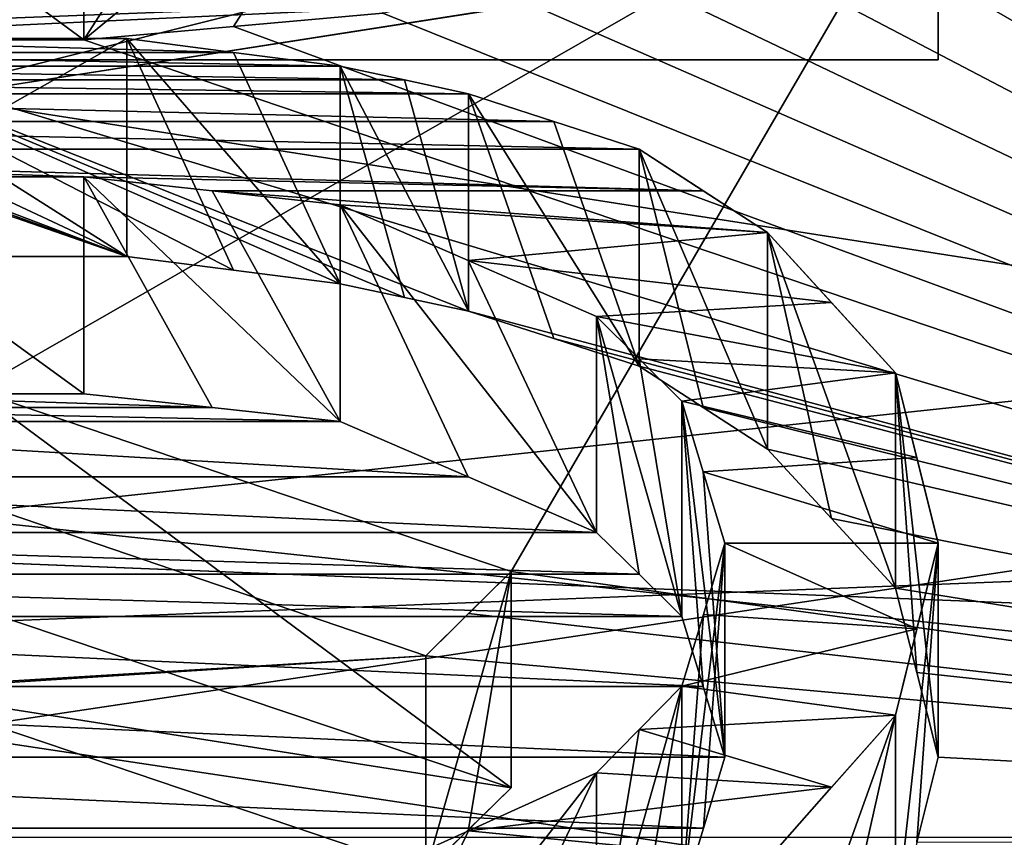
# Model space of a CAD drawing. Header units: millimetres. Extents: x -20 to 172, y -100 to 100.
# Tile 308 of 346: x 120.21 to 122.66, y 37.13 to 39.17. Entities that reach past the tile are written whole.
import ezdxf

# ---------------------------------------------------------------- set-up
doc = ezdxf.new("R2010")
doc.units = ezdxf.units.MM
doc.header["$LTSCALE"] = 37.722908
for name, color, linetype in [('1803', 7, 'CONTINUOUS'), ('1820', 7, 'CONTINUOUS'), ('2034', 7, 'CONTINUOUS'), ('2059', 7, 'CONTINUOUS'), ('2060', 7, 'CONTINUOUS'), ('2061', 7, 'CONTINUOUS'), ('2062', 7, 'CONTINUOUS'), ('2063', 7, 'CONTINUOUS'), ('2064', 7, 'CONTINUOUS'), ('2065', 7, 'CONTINUOUS'), ('2066', 7, 'CONTINUOUS'), ('2067', 7, 'CONTINUOUS'), ('2337', 7, 'CONTINUOUS'), ('2338', 7, 'CONTINUOUS'), ('2373', 7, 'CONTINUOUS'), ('2374', 7, 'CONTINUOUS'), ('2375', 7, 'CONTINUOUS'), ('2401', 7, 'CONTINUOUS'), ('2402', 7, 'CONTINUOUS'), ('2403', 7, 'CONTINUOUS'), ('2404', 7, 'CONTINUOUS'), ('2405', 7, 'CONTINUOUS'), ('2406', 7, 'CONTINUOUS'), ('2407', 7, 'CONTINUOUS'), ('3021', 7, 'CONTINUOUS'), ('3038', 7, 'CONTINUOUS'), ('3346', 7, 'CONTINUOUS'), ('3543', 7, 'CONTINUOUS'), ('3544', 7, 'CONTINUOUS'), ('3545', 7, 'CONTINUOUS'), ('3551', 7, 'CONTINUOUS'), ('3552', 7, 'CONTINUOUS'), ('3624', 7, 'CONTINUOUS'), ('3625', 7, 'CONTINUOUS'), ('3628', 7, 'CONTINUOUS'), ('3629', 7, 'CONTINUOUS'), ('3630', 7, 'CONTINUOUS'), ('3631', 7, 'CONTINUOUS')]:
    doc.layers.add(name, color=color, linetype=linetype)

msp = doc.modelspace()

# ---------------------------------------------------------------- linework, layer by layer
at = {"layer": '1803', "color": 250, "linetype": 'Continuous', "true_color": 0x323232}
for points in [[(153.1595, 34.3891, -24.5448), (153.1595, 41.469, -8.0861), (86.8405, 34.3891, -24.5448), (153.1595, 34.3891, -24.5448)], [(86.8405, 34.3891, -24.5448), (153.1595, 41.469, -8.0861), (86.8405, 41.469, -8.0861), (86.8405, 34.3891, -24.5448)]]:
    msp.add_3dface(points, dxfattribs=at)
at = {"layer": '1820', "color": 250, "linetype": 'Continuous', "true_color": 0x323232}
for points in [[(126.2299, 45.5167, -16.0092), (126.2299, 37.1295, -30.8134), (122.0745, 41.0518, -25.3538), (126.2299, 45.5167, -16.0092)], [(122.0745, 41.0518, -25.3538), (126.2299, 37.1295, -30.8134), (122.2337, 40.8962, -25.604), (122.0745, 41.0518, -25.3538)], [(122.2337, 40.8962, -25.604), (126.2299, 37.1295, -30.8134), (122.3936, 40.7389, -25.8535), (122.2337, 40.8962, -25.604)], [(122.3936, 40.7389, -25.8535), (126.2299, 37.1295, -30.8134), (122.4467, 40.5812, -26.1004), (122.3936, 40.7389, -25.8535)], [(122.4467, 40.5812, -26.1004), (126.2299, 37.1295, -30.8134), (122.5, 40.422, -26.3463), (122.4467, 40.5812, -26.1004)], [(122.5, 40.422, -26.3463), (126.2299, 37.1295, -30.8134), (122.5, 40.2943, -26.5412), (122.5, 40.422, -26.3463)], [(122.5, 40.2943, -26.5412), (126.2299, 37.1295, -30.8134), (122.5, 40.1656, -26.7355), (122.5, 40.2943, -26.5412)], [(122.5, 40.1656, -26.7355), (126.2299, 37.1295, -30.8134), (122.4469, 40.0043, -26.9762), (122.5, 40.1656, -26.7355)], [(122.4469, 40.0043, -26.9762), (126.2299, 37.1295, -30.8134), (122.3936, 39.8416, -27.216), (122.4469, 40.0043, -26.9762)], [(122.3936, 39.8416, -27.216), (126.2299, 37.1295, -30.8134), (122.2343, 39.6784, -27.4533), (122.3936, 39.8416, -27.216)], [(122.2343, 39.6784, -27.4533), (126.2299, 37.1295, -30.8134), (122.0745, 39.5137, -27.6898), (122.2343, 39.6784, -27.4533)], [(122.0745, 39.5137, -27.6898), (126.2299, 37.1295, -30.8134), (121.8619, 39.4148, -27.8305), (122.0745, 39.5137, -27.6898)], [(121.8619, 39.4148, -27.8305), (126.2299, 37.1295, -30.8134), (121.6489, 39.3152, -27.971), (121.8619, 39.4148, -27.8305)], [(118.3511, 39.3152, -27.971), (118.6168, 39.2488, -28.0641), (120.4787, 38.5759, -28.9821), (118.3511, 39.3152, -27.971)], [(119.5213, 38.5759, -28.9821), (118.3511, 39.3152, -27.971), (120.4787, 38.5759, -28.9821), (119.5213, 38.5759, -28.9821)], [(121.6489, 39.3152, -27.971), (126.2299, 37.1295, -30.8134), (121.3832, 39.2488, -28.0641), (121.6489, 39.3152, -27.971)], [(118.6168, 39.2488, -28.0641), (118.883, 39.1821, -28.1571), (120.4787, 38.5759, -28.9821), (118.6168, 39.2488, -28.0641)], [(121.3832, 39.2488, -28.0641), (126.2299, 37.1295, -30.8134), (121.117, 39.1821, -28.1571), (121.3832, 39.2488, -28.0641)], [(118.883, 39.1821, -28.1571), (119.2552, 39.1488, -28.2035), (120.4787, 38.5759, -28.9821), (118.883, 39.1821, -28.1571)], [(121.117, 39.1821, -28.1571), (126.2299, 37.1295, -30.8134), (120.7448, 39.1488, -28.2035), (121.117, 39.1821, -28.1571)], [(119.2552, 39.1488, -28.2035), (119.6277, 39.1154, -28.2498), (120.4787, 38.5759, -28.9821), (119.2552, 39.1488, -28.2035)], [(120.7448, 39.1488, -28.2035), (126.2299, 37.1295, -30.8134), (120.3723, 39.1154, -28.2498), (120.7448, 39.1488, -28.2035)], [(120.3723, 39.1154, -28.2498), (126.2299, 37.1295, -30.8134), (119.6277, 39.1154, -28.2498), (120.3723, 39.1154, -28.2498)], [(119.6277, 39.1154, -28.2498), (126.2299, 37.1295, -30.8134), (121.3298, 38.4396, -29.1627), (119.6277, 39.1154, -28.2498)], [(121.0106, 38.5078, -29.0725), (120.7446, 38.5419, -29.0273), (119.6277, 39.1154, -28.2498), (121.0106, 38.5078, -29.0725)], [(121.0106, 38.5078, -29.0725), (119.6277, 39.1154, -28.2498), (121.1702, 38.4737, -29.1176), (121.0106, 38.5078, -29.0725)], [(121.1702, 38.4737, -29.1176), (119.6277, 39.1154, -28.2498), (121.3298, 38.4396, -29.1627), (121.1702, 38.4737, -29.1176)], [(120.4787, 38.5759, -28.9821), (119.6277, 39.1154, -28.2498), (120.7446, 38.5419, -29.0273), (120.4787, 38.5759, -28.9821)], [(121.3298, 38.4396, -29.1627), (126.2299, 37.1295, -30.8134), (121.5424, 38.3713, -29.2525), (121.3298, 38.4396, -29.1627)], [(121.5424, 38.3713, -29.2525), (126.2299, 37.1295, -30.8134), (121.7553, 38.3027, -29.3422), (121.5424, 38.3713, -29.2525)], [(121.7553, 38.3027, -29.3422), (126.2299, 37.1295, -30.8134), (121.9147, 38.1998, -29.4761), (121.7553, 38.3027, -29.3422)], [(119.6277, 38.234, -29.4316), (120.6914, 38.1997, -29.4762), (119.3086, 38.1997, -29.4762), (119.6277, 38.234, -29.4316)], [(120.3723, 38.234, -29.4316), (120.6914, 38.1997, -29.4762), (119.6277, 38.234, -29.4316), (120.3723, 38.234, -29.4316)], [(119.3086, 38.1997, -29.4762), (121.0106, 38.1652, -29.5208), (118.9894, 38.1652, -29.5208), (119.3086, 38.1997, -29.4762)], [(120.6914, 38.1997, -29.4762), (121.0106, 38.1652, -29.5208), (119.3086, 38.1997, -29.4762), (120.6914, 38.1997, -29.4762)], [(121.9147, 38.1998, -29.4761), (126.2299, 37.1295, -30.8134), (122.0745, 38.0963, -29.6097), (121.9147, 38.1998, -29.4761)], [(118.6706, 38.0274, -29.6982), (118.9894, 38.1652, -29.5208), (121.3294, 38.0274, -29.6982), (118.6706, 38.0274, -29.6982)], [(118.9894, 38.1652, -29.5208), (121.0106, 38.1652, -29.5208), (121.3294, 38.0274, -29.6982), (118.9894, 38.1652, -29.5208)], [(122.0745, 38.0963, -29.6097), (126.2299, 37.1295, -30.8134), (122.2338, 37.9236, -29.8306), (122.0745, 38.0963, -29.6097)], [(118.3511, 37.8886, -29.875), (118.6706, 38.0274, -29.6982), (121.6489, 37.8886, -29.875), (118.3511, 37.8886, -29.875)], [(121.6489, 37.8886, -29.875), (118.6706, 38.0274, -29.6982), (121.3294, 38.0274, -29.6982), (121.6489, 37.8886, -29.875)], [(122.2338, 37.9236, -29.8306), (126.2299, 37.1295, -30.8134), (122.3936, 37.7495, -30.0506), (122.2338, 37.9236, -29.8306)], [(118.2448, 37.7844, -30.0067), (118.3511, 37.8886, -29.875), (121.7552, 37.7844, -30.0067), (118.2448, 37.7844, -30.0067)], [(121.7552, 37.7844, -30.0067), (118.3511, 37.8886, -29.875), (121.6489, 37.8886, -29.875), (121.7552, 37.7844, -30.0067)], [(118.1383, 37.6797, -30.1381), (118.2448, 37.7844, -30.0067), (121.8617, 37.6797, -30.1381), (118.1383, 37.6797, -30.1381)], [(121.8617, 37.6797, -30.1381), (118.2448, 37.7844, -30.0067), (121.7552, 37.7844, -30.0067), (121.8617, 37.6797, -30.1381)], [(122.3936, 37.7495, -30.0506), (126.2299, 37.1295, -30.8134), (122.4467, 37.54, -30.3119), (122.3936, 37.7495, -30.0506)], [(118.0852, 37.5048, -30.3554), (118.1383, 37.6797, -30.1381), (121.9148, 37.5048, -30.3554), (118.0852, 37.5048, -30.3554)], [(121.9148, 37.5048, -30.3554), (118.1383, 37.6797, -30.1381), (121.8617, 37.6797, -30.1381), (121.9148, 37.5048, -30.3554)], [(122.4467, 37.54, -30.3119), (126.2299, 37.1295, -30.8134), (122.5, 37.3287, -30.5718), (122.4467, 37.54, -30.3119)], [(118.0319, 37.3287, -30.5718), (118.0852, 37.5048, -30.3554), (121.9681, 37.3287, -30.5718), (118.0319, 37.3287, -30.5718)], [(121.9681, 37.3287, -30.5718), (118.0852, 37.5048, -30.3554), (121.9148, 37.5048, -30.3554), (121.9681, 37.3287, -30.5718)], [(118.085, 37.1521, -30.7862), (118.0319, 37.3287, -30.5718), (121.915, 37.1521, -30.7862), (118.085, 37.1521, -30.7862)], [(121.915, 37.1521, -30.7862), (118.0319, 37.3287, -30.5718), (121.9681, 37.3287, -30.5718), (121.915, 37.1521, -30.7862)], [(122.5, 37.3287, -30.5718), (126.2299, 37.1295, -30.8134), (122.4469, 37.1167, -30.8288), (122.5, 37.3287, -30.5718)], [(118.1383, 36.9742, -30.9995), (118.085, 37.1521, -30.7862), (121.8617, 36.9742, -30.9995), (118.1383, 36.9742, -30.9995)], [(121.8617, 36.9742, -30.9995), (118.085, 37.1521, -30.7862), (121.915, 37.1521, -30.7862), (121.8617, 36.9742, -30.9995)]]:
    msp.add_3dface(points, dxfattribs=at)
at = {"layer": '2034', "color": 250, "linetype": 'Continuous', "true_color": 0x323232}
for points in [[(119.2554, 39.0841, -29.9665), (119.5213, 39.1184, -29.9218), (120.7446, 39.0841, -29.9665), (119.2554, 39.0841, -29.9665)], [(120.7446, 39.0841, -29.9665), (119.5213, 39.1184, -29.9218), (120.4787, 39.1184, -29.9218), (120.7446, 39.0841, -29.9665)], [(118.9894, 39.0498, -30.0112), (119.2554, 39.0841, -29.9665), (121.0106, 39.0498, -30.0112), (118.9894, 39.0498, -30.0112)], [(121.0106, 39.0498, -30.0112), (119.2554, 39.0841, -29.9665), (120.7446, 39.0841, -29.9665), (121.0106, 39.0498, -30.0112)], [(118.8298, 39.0155, -30.0559), (118.9894, 39.0498, -30.0112), (121.1702, 39.0155, -30.0559), (118.8298, 39.0155, -30.0559)], [(121.1702, 39.0155, -30.0559), (118.9894, 39.0498, -30.0112), (121.0106, 39.0498, -30.0112), (121.1702, 39.0155, -30.0559)], [(118.6702, 38.9811, -30.1005), (118.8298, 39.0155, -30.0559), (121.3298, 38.9811, -30.1005), (118.6702, 38.9811, -30.1005)], [(121.3298, 38.9811, -30.1005), (118.8298, 39.0155, -30.0559), (121.1702, 39.0155, -30.0559), (121.3298, 38.9811, -30.1005)], [(118.4576, 38.9122, -30.1894), (118.6702, 38.9811, -30.1005), (121.5424, 38.9122, -30.1894), (118.4576, 38.9122, -30.1894)], [(121.5424, 38.9122, -30.1894), (118.6702, 38.9811, -30.1005), (121.3298, 38.9811, -30.1005), (121.5424, 38.9122, -30.1894)], [(118.2447, 38.8431, -30.2783), (118.4576, 38.9122, -30.1894), (121.7553, 38.8431, -30.2783), (118.2447, 38.8431, -30.2783)], [(121.7553, 38.8431, -30.2783), (118.4576, 38.9122, -30.1894), (121.5424, 38.9122, -30.1894), (121.7553, 38.8431, -30.2783)], [(121.9147, 38.7394, -30.4108), (118.2447, 38.8431, -30.2783), (121.7553, 38.8431, -30.2783), (121.9147, 38.7394, -30.4108)], [(118.2447, 38.8431, -30.2783), (121.9147, 38.7394, -30.4108), (120.3723, 38.774, -30.3668), (118.2447, 38.8431, -30.2783)], [(119.6277, 38.774, -30.3668), (118.2447, 38.8431, -30.2783), (120.3723, 38.774, -30.3668), (119.6277, 38.774, -30.3668)], [(120.3723, 38.774, -30.3668), (121.9147, 38.7394, -30.4108), (120.6914, 38.7393, -30.411), (120.3723, 38.774, -30.3668)], [(121.9147, 38.7394, -30.4108), (122.0745, 38.6352, -30.5431), (120.6914, 38.7393, -30.411), (121.9147, 38.7394, -30.4108)], [(120.6914, 38.7393, -30.411), (122.0745, 38.6352, -30.5431), (121.0106, 38.7047, -30.4551), (120.6914, 38.7393, -30.411)], [(121.0106, 38.7047, -30.4551), (122.0745, 38.6352, -30.5431), (121.3294, 38.5658, -30.6307), (121.0106, 38.7047, -30.4551)], [(122.0745, 38.6352, -30.5431), (122.2338, 38.4612, -30.7619), (121.3294, 38.5658, -30.6307), (122.0745, 38.6352, -30.5431)], [(121.3294, 38.5658, -30.6307), (122.2338, 38.4612, -30.7619), (121.6489, 38.426, -30.8059), (121.3294, 38.5658, -30.6307)], [(122.2338, 38.4612, -30.7619), (122.3936, 38.2859, -30.9798), (121.6489, 38.426, -30.8059), (122.2338, 38.4612, -30.7619)], [(121.6489, 38.426, -30.8059), (122.3936, 38.2859, -30.9798), (121.7552, 38.3211, -30.9363), (121.6489, 38.426, -30.8059)], [(121.7552, 38.3211, -30.9363), (122.3936, 38.2859, -30.9798), (121.8617, 38.2157, -31.0665), (121.7552, 38.3211, -30.9363)], [(122.3936, 38.2859, -30.9798), (122.4467, 38.075, -31.2387), (121.8617, 38.2157, -31.0665), (122.3936, 38.2859, -30.9798)], [(121.8617, 38.2157, -31.0665), (122.4467, 38.075, -31.2387), (121.9148, 38.0396, -31.2818), (121.8617, 38.2157, -31.0665)], [(122.4467, 38.075, -31.2387), (122.5, 37.8623, -31.4961), (121.9148, 38.0396, -31.2818), (122.4467, 38.075, -31.2387)], [(121.9148, 38.0396, -31.2818), (122.5, 37.8623, -31.4961), (121.9681, 37.8623, -31.4961), (121.9148, 38.0396, -31.2818)], [(121.9681, 37.8623, -31.4961), (122.4469, 37.649, -31.7508), (121.915, 37.6846, -31.7086), (121.9681, 37.8623, -31.4961)], [(122.5, 37.8623, -31.4961), (122.4469, 37.649, -31.7508), (121.9681, 37.8623, -31.4961), (122.5, 37.8623, -31.4961)], [(121.915, 37.6846, -31.7086), (122.4469, 37.649, -31.7508), (121.8617, 37.5057, -31.92), (121.915, 37.6846, -31.7086)], [(122.4469, 37.649, -31.7508), (122.3936, 37.4339, -32.0041), (121.8617, 37.5057, -31.92), (122.4469, 37.649, -31.7508)], [(121.8617, 37.5057, -31.92), (122.3936, 37.4339, -32.0041), (121.7554, 37.3981, -32.046), (121.8617, 37.5057, -31.92)], [(122.3936, 37.4339, -32.0041), (122.2342, 37.2543, -32.2131), (121.7554, 37.3981, -32.046), (122.3936, 37.4339, -32.0041)], [(121.7554, 37.3981, -32.046), (122.2342, 37.2543, -32.2131), (121.6489, 37.2901, -32.1716), (121.7554, 37.3981, -32.046)], [(121.6489, 37.2901, -32.1716), (122.2342, 37.2543, -32.2131), (121.3301, 37.1458, -32.338), (121.6489, 37.2901, -32.1716)], [(122.2342, 37.2543, -32.2131), (122.0745, 37.0733, -32.4212), (121.3301, 37.1458, -32.338), (122.2342, 37.2543, -32.2131)], [(121.3301, 37.1458, -32.338), (122.0745, 37.0733, -32.4212), (121.0106, 37.0008, -32.5039), (121.3301, 37.1458, -32.338)]]:
    msp.add_3dface(points, dxfattribs=at)
at = {"layer": '2059', "color": 250, "linetype": 'Continuous', "true_color": 0x323232}
for points in [[(122.2343, 36.7243, -31.2952), (122.0745, 36.5444, -31.5051), (122.3936, 37.4339, -32.0041), (122.2343, 36.7243, -31.2952)], [(122.0745, 36.5444, -31.5051), (122.0745, 37.0733, -32.4212), (122.3936, 37.4339, -32.0041), (122.0745, 36.5444, -31.5051)], [(122.0745, 37.0733, -32.4212), (122.2342, 37.2543, -32.2131), (122.3936, 37.4339, -32.0041), (122.0745, 37.0733, -32.4212)], [(122.3936, 36.9029, -31.0844), (122.2343, 36.7243, -31.2952), (122.3936, 37.4339, -32.0041), (122.3936, 36.9029, -31.0844)]]:
    msp.add_3dface(points, dxfattribs=at)
at = {"layer": '2060', "color": 250, "linetype": 'Continuous', "true_color": 0x323232}
for points in [[(122.4469, 37.1167, -30.8288), (122.3936, 36.9029, -31.0844), (122.5, 37.8623, -31.4961), (122.4469, 37.1167, -30.8288)], [(122.3936, 36.9029, -31.0844), (122.3936, 37.4339, -32.0041), (122.5, 37.8623, -31.4961), (122.3936, 36.9029, -31.0844)], [(122.3936, 37.4339, -32.0041), (122.4469, 37.649, -31.7508), (122.5, 37.8623, -31.4961), (122.3936, 37.4339, -32.0041)], [(122.5, 37.3287, -30.5718), (122.4469, 37.1167, -30.8288), (122.5, 37.8623, -31.4961), (122.5, 37.3287, -30.5718)]]:
    msp.add_3dface(points, dxfattribs=at)
at = {"layer": '2061', "color": 250, "linetype": 'Continuous', "true_color": 0x323232}
for points in [[(122.3936, 37.7495, -30.0506), (122.4467, 37.54, -30.3119), (122.3936, 38.2859, -30.9798), (122.3936, 37.7495, -30.0506)], [(122.4467, 37.54, -30.3119), (122.5, 37.3287, -30.5718), (122.3936, 38.2859, -30.9798), (122.4467, 37.54, -30.3119)], [(122.5, 37.3287, -30.5718), (122.5, 37.8623, -31.4961), (122.3936, 38.2859, -30.9798), (122.5, 37.3287, -30.5718)], [(122.5, 37.8623, -31.4961), (122.4467, 38.075, -31.2387), (122.3936, 38.2859, -30.9798), (122.5, 37.8623, -31.4961)]]:
    msp.add_3dface(points, dxfattribs=at)
at = {"layer": '2062', "color": 250, "linetype": 'Continuous', "true_color": 0x323232}
for points in [[(122.0745, 38.0963, -29.6097), (122.2338, 37.9236, -29.8306), (122.0745, 38.6352, -30.5431), (122.0745, 38.0963, -29.6097)], [(122.2338, 37.9236, -29.8306), (122.3936, 37.7495, -30.0506), (122.0745, 38.6352, -30.5431), (122.2338, 37.9236, -29.8306)], [(122.3936, 37.7495, -30.0506), (122.3936, 38.2859, -30.9798), (122.0745, 38.6352, -30.5431), (122.3936, 37.7495, -30.0506)], [(122.3936, 38.2859, -30.9798), (122.2338, 38.4612, -30.7619), (122.0745, 38.6352, -30.5431), (122.3936, 38.2859, -30.9798)]]:
    msp.add_3dface(points, dxfattribs=at)
at = {"layer": '2063', "color": 250, "linetype": 'Continuous', "true_color": 0x323232}
for points in [[(121.7553, 38.3027, -29.3422), (121.9147, 38.1998, -29.4761), (121.7553, 38.8431, -30.2783), (121.7553, 38.3027, -29.3422)], [(121.9147, 38.1998, -29.4761), (122.0745, 38.0963, -29.6097), (121.7553, 38.8431, -30.2783), (121.9147, 38.1998, -29.4761)], [(122.0745, 38.0963, -29.6097), (122.0745, 38.6352, -30.5431), (121.7553, 38.8431, -30.2783), (122.0745, 38.0963, -29.6097)], [(122.0745, 38.6352, -30.5431), (121.9147, 38.7394, -30.4108), (121.7553, 38.8431, -30.2783), (122.0745, 38.6352, -30.5431)]]:
    msp.add_3dface(points, dxfattribs=at)
at = {"layer": '2064', "color": 250, "linetype": 'Continuous', "true_color": 0x323232}
for points in [[(121.3298, 38.4396, -29.1627), (121.5424, 38.3713, -29.2525), (121.3298, 38.9811, -30.1005), (121.3298, 38.4396, -29.1627)], [(121.5424, 38.3713, -29.2525), (121.7553, 38.3027, -29.3422), (121.3298, 38.9811, -30.1005), (121.5424, 38.3713, -29.2525)], [(121.3298, 38.9811, -30.1005), (121.7553, 38.3027, -29.3422), (121.5424, 38.9122, -30.1894), (121.3298, 38.9811, -30.1005)], [(121.7553, 38.8431, -30.2783), (121.5424, 38.9122, -30.1894), (121.7553, 38.3027, -29.3422), (121.7553, 38.8431, -30.2783)]]:
    msp.add_3dface(points, dxfattribs=at)
at = {"layer": '2065', "color": 250, "linetype": 'Continuous', "true_color": 0x323232}
for points in [[(121.0106, 38.5078, -29.0725), (121.1702, 38.4737, -29.1176), (121.0106, 39.0498, -30.0112), (121.0106, 38.5078, -29.0725)], [(121.1702, 38.4737, -29.1176), (121.3298, 38.4396, -29.1627), (121.0106, 39.0498, -30.0112), (121.1702, 38.4737, -29.1176)], [(121.0106, 39.0498, -30.0112), (121.3298, 38.4396, -29.1627), (121.1702, 39.0155, -30.0559), (121.0106, 39.0498, -30.0112)], [(121.3298, 38.9811, -30.1005), (121.1702, 39.0155, -30.0559), (121.3298, 38.4396, -29.1627), (121.3298, 38.9811, -30.1005)]]:
    msp.add_3dface(points, dxfattribs=at)
at = {"layer": '2066', "color": 250, "linetype": 'Continuous', "true_color": 0x323232}
for points in [[(120.4787, 38.5759, -28.9821), (120.7446, 38.5419, -29.0273), (120.4787, 39.1184, -29.9218), (120.4787, 38.5759, -28.9821)], [(120.7446, 38.5419, -29.0273), (121.0106, 38.5078, -29.0725), (120.4787, 39.1184, -29.9218), (120.7446, 38.5419, -29.0273)], [(120.4787, 39.1184, -29.9218), (121.0106, 38.5078, -29.0725), (120.7446, 39.0841, -29.9665), (120.4787, 39.1184, -29.9218)], [(121.0106, 39.0498, -30.0112), (120.7446, 39.0841, -29.9665), (121.0106, 38.5078, -29.0725), (121.0106, 39.0498, -30.0112)]]:
    msp.add_3dface(points, dxfattribs=at)
at = {"layer": '2067', "color": 250, "linetype": 'Continuous', "true_color": 0x323232}
for points in [[(119.5213, 38.5759, -28.9821), (120.4787, 38.5759, -28.9821), (120.4787, 39.1184, -29.9218), (119.5213, 38.5759, -28.9821)], [(119.5213, 39.1184, -29.9218), (119.5213, 38.5759, -28.9821), (120.4787, 39.1184, -29.9218), (119.5213, 39.1184, -29.9218)]]:
    msp.add_3dface(points, dxfattribs=at)
at = {"layer": '2337', "color": 250, "linetype": 'Continuous', "true_color": 0x323232}
for points in [[(120.7448, 39.1488, -28.2035), (120.3723, 39.1154, -28.2498), (121.117, 39.7296, -29.1054), (120.7448, 39.1488, -28.2035)], [(121.117, 39.7296, -29.1054), (120.3723, 39.1154, -28.2498), (120.7448, 39.696, -29.1512), (121.117, 39.7296, -29.1054)], [(121.117, 39.1821, -28.1571), (120.7448, 39.1488, -28.2035), (121.117, 39.7296, -29.1054), (121.117, 39.1821, -28.1571)], [(120.3723, 39.6623, -29.197), (120.7448, 39.696, -29.1512), (120.3723, 39.1154, -28.2498), (120.3723, 39.6623, -29.197)]]:
    msp.add_3dface(points, dxfattribs=at)
at = {"layer": '2338', "color": 250, "linetype": 'Continuous', "true_color": 0x323232}
for points in [[(120.3723, 39.1154, -28.2498), (119.6277, 39.1154, -28.2498), (119.6277, 39.6623, -29.197), (120.3723, 39.1154, -28.2498)], [(120.3723, 39.1154, -28.2498), (119.6277, 39.6623, -29.197), (120.3723, 39.6623, -29.197), (120.3723, 39.1154, -28.2498)]]:
    msp.add_3dface(points, dxfattribs=at)
at = {"layer": '2373', "color": 250, "linetype": 'Continuous', "true_color": 0x323232}
for points in [[(121.3294, 38.0274, -29.6982), (121.0106, 38.1652, -29.5208), (121.0106, 38.7047, -30.4551), (121.3294, 38.0274, -29.6982)], [(121.6489, 37.8886, -29.875), (121.3294, 38.0274, -29.6982), (121.0106, 38.7047, -30.4551), (121.6489, 37.8886, -29.875)], [(121.6489, 37.8886, -29.875), (121.0106, 38.7047, -30.4551), (121.3294, 38.5658, -30.6307), (121.6489, 37.8886, -29.875)], [(121.6489, 37.8886, -29.875), (121.3294, 38.5658, -30.6307), (121.6489, 38.426, -30.8059), (121.6489, 37.8886, -29.875)]]:
    msp.add_3dface(points, dxfattribs=at)
at = {"layer": '2374', "color": 250, "linetype": 'Continuous', "true_color": 0x323232}
for points in [[(121.0106, 38.1652, -29.5208), (120.6914, 38.1997, -29.4762), (120.3723, 38.774, -30.3668), (121.0106, 38.1652, -29.5208)], [(121.0106, 38.1652, -29.5208), (120.3723, 38.774, -30.3668), (120.6914, 38.7393, -30.411), (121.0106, 38.1652, -29.5208)], [(120.6914, 38.1997, -29.4762), (120.3723, 38.234, -29.4316), (120.3723, 38.774, -30.3668), (120.6914, 38.1997, -29.4762)], [(121.0106, 38.1652, -29.5208), (120.6914, 38.7393, -30.411), (121.0106, 38.7047, -30.4551), (121.0106, 38.1652, -29.5208)]]:
    msp.add_3dface(points, dxfattribs=at)
at = {"layer": '2375', "color": 250, "linetype": 'Continuous', "true_color": 0x323232}
for points in [[(120.3723, 38.234, -29.4316), (119.6277, 38.234, -29.4316), (119.6277, 38.774, -30.3668), (120.3723, 38.234, -29.4316)], [(120.3723, 38.234, -29.4316), (119.6277, 38.774, -30.3668), (120.3723, 38.774, -30.3668), (120.3723, 38.234, -29.4316)]]:
    msp.add_3dface(points, dxfattribs=at)
at = {"layer": '2401', "color": 250, "linetype": 'Continuous', "true_color": 0x323232}
for points in [[(121.0106, 36.4723, -31.5885), (121.3301, 36.6165, -31.4212), (121.6489, 37.2901, -32.1716), (121.0106, 36.4723, -31.5885)], [(121.0106, 36.4723, -31.5885), (121.6489, 37.2901, -32.1716), (121.3301, 37.1458, -32.338), (121.0106, 36.4723, -31.5885)], [(121.3301, 36.6165, -31.4212), (121.6489, 36.7599, -31.2534), (121.6489, 37.2901, -32.1716), (121.3301, 36.6165, -31.4212)], [(121.0106, 36.4723, -31.5885), (121.3301, 37.1458, -32.338), (121.0106, 37.0008, -32.5039), (121.0106, 36.4723, -31.5885)]]:
    msp.add_3dface(points, dxfattribs=at)
at = {"layer": '2402', "color": 250, "linetype": 'Continuous', "true_color": 0x323232}
for points in [[(121.6489, 36.7599, -31.2534), (121.7554, 36.8673, -31.1266), (121.8617, 37.5057, -31.92), (121.6489, 36.7599, -31.2534)], [(121.6489, 36.7599, -31.2534), (121.8617, 37.5057, -31.92), (121.7554, 37.3981, -32.046), (121.6489, 36.7599, -31.2534)], [(121.7554, 36.8673, -31.1266), (121.8617, 36.9742, -30.9995), (121.8617, 37.5057, -31.92), (121.7554, 36.8673, -31.1266)], [(121.6489, 36.7599, -31.2534), (121.7554, 37.3981, -32.046), (121.6489, 37.2901, -32.1716), (121.6489, 36.7599, -31.2534)]]:
    msp.add_3dface(points, dxfattribs=at)
at = {"layer": '2403', "color": 250, "linetype": 'Continuous', "true_color": 0x323232}
for points in [[(121.8617, 36.9742, -30.9995), (121.915, 37.1521, -30.7862), (121.9681, 37.8623, -31.4961), (121.8617, 36.9742, -30.9995)], [(121.8617, 36.9742, -30.9995), (121.9681, 37.8623, -31.4961), (121.915, 37.6846, -31.7086), (121.8617, 36.9742, -30.9995)], [(121.915, 37.1521, -30.7862), (121.9681, 37.3287, -30.5718), (121.9681, 37.8623, -31.4961), (121.915, 37.1521, -30.7862)], [(121.8617, 36.9742, -30.9995), (121.915, 37.6846, -31.7086), (121.8617, 37.5057, -31.92), (121.8617, 36.9742, -30.9995)]]:
    msp.add_3dface(points, dxfattribs=at)
at = {"layer": '2404', "color": 250, "linetype": 'Continuous', "true_color": 0x323232}
for points in [[(121.9681, 37.3287, -30.5718), (121.9148, 37.5048, -30.3554), (121.8617, 38.2157, -31.0665), (121.9681, 37.3287, -30.5718)], [(121.9681, 37.3287, -30.5718), (121.8617, 38.2157, -31.0665), (121.9148, 38.0396, -31.2818), (121.9681, 37.3287, -30.5718)], [(121.9148, 37.5048, -30.3554), (121.8617, 37.6797, -30.1381), (121.8617, 38.2157, -31.0665), (121.9148, 37.5048, -30.3554)], [(121.9681, 37.3287, -30.5718), (121.9148, 38.0396, -31.2818), (121.9681, 37.8623, -31.4961), (121.9681, 37.3287, -30.5718)]]:
    msp.add_3dface(points, dxfattribs=at)
at = {"layer": '2405', "color": 250, "linetype": 'Continuous', "true_color": 0x323232}
for points in [[(121.8617, 37.6797, -30.1381), (121.7552, 37.7844, -30.0067), (121.6489, 38.426, -30.8059), (121.8617, 37.6797, -30.1381)], [(121.8617, 37.6797, -30.1381), (121.6489, 38.426, -30.8059), (121.7552, 38.3211, -30.9363), (121.8617, 37.6797, -30.1381)], [(121.7552, 37.7844, -30.0067), (121.6489, 37.8886, -29.875), (121.6489, 38.426, -30.8059), (121.7552, 37.7844, -30.0067)], [(121.8617, 37.6797, -30.1381), (121.7552, 38.3211, -30.9363), (121.8617, 38.2157, -31.0665), (121.8617, 37.6797, -30.1381)]]:
    msp.add_3dface(points, dxfattribs=at)
at = {"layer": '2406', "color": 250, "linetype": 'Continuous', "true_color": 0x323232}
for points in [[(81.5, 43.165, -19.2183), (158.5, 31.6164, -35.1136), (81.5, 31.6164, -35.1136), (81.5, 43.165, -19.2183)], [(158.5, 43.165, -19.2183), (158.5, 31.6164, -35.1136), (81.5, 43.165, -19.2183), (158.5, 43.165, -19.2183)]]:
    msp.add_3dface(points, dxfattribs=at)
at = {"layer": '2407', "color": 250, "linetype": 'Continuous', "true_color": 0x323232}
for points in [[(158.5, 44.9921, -20.0318), (158.5, 32.9547, -36.5999), (81.5, 44.9921, -20.0318), (158.5, 44.9921, -20.0318)], [(81.5, 44.9921, -20.0318), (158.5, 32.9547, -36.5999), (81.5, 32.9547, -36.5999), (81.5, 44.9921, -20.0318)]]:
    msp.add_3dface(points, dxfattribs=at)
at = {"layer": '3021', "color": 250, "linetype": 'Continuous', "true_color": 0x323232}
for points in [[(153.1595, 41.469, 8.0861), (153.1595, 34.3891, 24.5448), (86.8405, 41.469, 8.0861), (153.1595, 41.469, 8.0861)], [(86.8405, 41.469, 8.0861), (153.1595, 34.3891, 24.5448), (86.8405, 34.3891, 24.5448), (86.8405, 41.469, 8.0861)]]:
    msp.add_3dface(points, dxfattribs=at)
at = {"layer": '3038', "color": 250, "linetype": 'Continuous', "true_color": 0x323232}
for points in [[(113.7701, 45.5167, 16.0092), (113.7701, 37.1295, 30.8134), (126.2299, 45.5167, 16.0092), (113.7701, 45.5167, 16.0092)], [(126.2299, 45.5167, 16.0092), (113.7701, 37.1295, 30.8134), (117.5, 40.0106, 26.967), (126.2299, 45.5167, 16.0092)], [(126.2299, 37.1295, 30.8134), (126.2299, 45.5167, 16.0092), (122.5, 39.6191, 27.5389), (126.2299, 37.1295, 30.8134)], [(118.7766, 38.6845, 28.8369), (120.1006, 38.2428, 29.4202), (122.5, 39.6191, 27.5389), (118.7766, 38.6845, 28.8369)], [(119.0957, 39.2221, 28.1014), (118.7766, 38.6845, 28.8369), (122.5, 39.6191, 27.5389), (119.0957, 39.2221, 28.1014)], [(120.1006, 38.2428, 29.4202), (121.4362, 37.7913, 29.9981), (122.5, 39.6191, 27.5389), (120.1006, 38.2428, 29.4202)], [(121.4362, 37.7913, 29.9981), (126.2299, 37.1295, 30.8134), (122.5, 39.6191, 27.5389), (121.4362, 37.7913, 29.9981)], [(119.888, 38.036, 29.6871), (113.7701, 37.1295, 30.8134), (121.2234, 37.5817, 30.2601), (119.888, 38.036, 29.6871)], [(121.3299, 37.6868, 30.1292), (126.2299, 37.1295, 30.8134), (121.4362, 37.7913, 29.9981), (121.3299, 37.6868, 30.1292)], [(121.2234, 37.5817, 30.2601), (126.2299, 37.1295, 30.8134), (121.3299, 37.6868, 30.1292), (121.2234, 37.5817, 30.2601)], [(113.7701, 37.1295, 30.8134), (126.2299, 37.1295, 30.8134), (121.2234, 37.5817, 30.2601), (113.7701, 37.1295, 30.8134)]]:
    msp.add_3dface(points, dxfattribs=at)
at = {"layer": '3346', "color": 250, "linetype": 'Continuous', "true_color": 0x323232}
for points in [[(117.5, 39.26, 26.2909), (117.5, 39.0652, 26.5796), (122.5, 39.26, 26.2909), (117.5, 39.26, 26.2909)], [(117.5, 39.0652, 26.5796), (118.3511, 39.0652, 26.5796), (122.5, 39.26, 26.2909), (117.5, 39.0652, 26.5796)], [(118.3511, 39.0652, 26.5796), (122.5, 39.0652, 26.5796), (122.5, 39.26, 26.2909), (118.3511, 39.0652, 26.5796)], [(119.8877, 37.4958, 28.7511), (121.4362, 37.2528, 29.0653), (120.1003, 37.701, 28.4815), (119.8877, 37.4958, 28.7511)], [(119.8877, 37.4958, 28.7511), (121.2234, 37.0447, 29.33), (121.4362, 37.2528, 29.0653), (119.8877, 37.4958, 28.7511)], [(121.2234, 37.0447, 29.33), (121.3299, 37.149, 29.1978), (121.4362, 37.2528, 29.0653), (121.2234, 37.0447, 29.33)]]:
    msp.add_3dface(points, dxfattribs=at)
at = {"layer": '3543', "color": 250, "linetype": 'Continuous', "true_color": 0x323232}
for points in [[(119.888, 38.036, 29.6871), (121.2234, 37.5817, 30.2601), (119.8877, 37.4958, 28.7511), (119.888, 38.036, 29.6871)], [(119.8877, 37.4958, 28.7511), (121.2234, 37.5817, 30.2601), (121.2234, 37.0447, 29.33), (119.8877, 37.4958, 28.7511)]]:
    msp.add_3dface(points, dxfattribs=at)
at = {"layer": '3544', "color": 250, "linetype": 'Continuous', "true_color": 0x323232}
for points in [[(121.2234, 37.5817, 30.2601), (121.3299, 37.6868, 30.1292), (121.4362, 37.7913, 29.9981), (121.2234, 37.5817, 30.2601)], [(121.2234, 37.5817, 30.2601), (121.4362, 37.7913, 29.9981), (121.2234, 37.0447, 29.33), (121.2234, 37.5817, 30.2601)], [(121.2234, 37.0447, 29.33), (121.4362, 37.7913, 29.9981), (121.3299, 37.149, 29.1978), (121.2234, 37.0447, 29.33)], [(121.3299, 37.149, 29.1978), (121.4362, 37.7913, 29.9981), (121.4362, 37.2528, 29.0653), (121.3299, 37.149, 29.1978)]]:
    msp.add_3dface(points, dxfattribs=at)
at = {"layer": '3545', "color": 250, "linetype": 'Continuous', "true_color": 0x323232}
for points in [[(121.4362, 37.2528, 29.0653), (120.1006, 38.2428, 29.4202), (120.1003, 37.701, 28.4815), (121.4362, 37.2528, 29.0653)], [(121.4362, 37.7913, 29.9981), (120.1006, 38.2428, 29.4202), (121.4362, 37.2528, 29.0653), (121.4362, 37.7913, 29.9981)]]:
    msp.add_3dface(points, dxfattribs=at)
at = {"layer": '3551', "color": 250, "linetype": 'Continuous', "true_color": 0x323232}
for points in [[(118.3511, 39.6191, 27.5389), (122.5, 39.6191, 27.5389), (118.3511, 39.0652, 26.5796), (118.3511, 39.6191, 27.5389)], [(118.3511, 39.0652, 26.5796), (122.5, 39.6191, 27.5389), (122.5, 39.0652, 26.5796), (118.3511, 39.0652, 26.5796)]]:
    msp.add_3dface(points, dxfattribs=at)
at = {"layer": '3552', "color": 250, "linetype": 'Continuous', "true_color": 0x323232}
for points in [[(122.5, 39.6191, 27.5389), (122.5, 40.0106, 26.967), (122.5, 39.0652, 26.5796), (122.5, 39.6191, 27.5389)], [(122.5, 39.0652, 26.5796), (122.5, 40.0106, 26.967), (122.5, 39.26, 26.2909), (122.5, 39.0652, 26.5796)]]:
    msp.add_3dface(points, dxfattribs=at)
at = {"layer": '3624', "color": 250, "linetype": 'Continuous', "true_color": 0x323232}
for points in [[(81.5, 31.6164, 35.1136), (158.5, 43.165, 19.2183), (81.5, 43.165, 19.2183), (81.5, 31.6164, 35.1136)], [(158.5, 31.6164, 35.1136), (158.5, 43.165, 19.2183), (81.5, 31.6164, 35.1136), (158.5, 31.6164, 35.1136)]]:
    msp.add_3dface(points, dxfattribs=at)
at = {"layer": '3625', "color": 250, "linetype": 'Continuous', "true_color": 0x323232}
for points in [[(158.5, 32.9547, 36.5999), (158.5, 44.9921, 20.0318), (81.5, 32.9547, 36.5999), (158.5, 32.9547, 36.5999)], [(81.5, 32.9547, 36.5999), (158.5, 44.9921, 20.0318), (81.5, 44.9921, 20.0318), (81.5, 32.9547, 36.5999)]]:
    msp.add_3dface(points, dxfattribs=at)
at = {"layer": '3628', "color": 150, "linetype": 'Continuous', "true_color": 0x378cff}
for points in [[(72, 28.0584, -35.181), (72, 40.5443, -19.523), (172, 28.0584, -35.181), (72, 28.0584, -35.181)], [(72, 40.5443, -19.523), (172, 40.5443, -19.523), (172, 28.0584, -35.181), (72, 40.5443, -19.523)]]:
    msp.add_3dface(points, dxfattribs=at)
at = {"layer": '3629', "color": 150, "linetype": 'Continuous', "true_color": 0x378cff}
for points in [[(72, 40.5443, 19.523), (72, 28.0584, 35.181), (172, 40.5443, 19.523), (72, 40.5443, 19.523)], [(72, 28.0584, 35.181), (172, 28.0584, 35.181), (172, 40.5443, 19.523), (72, 28.0584, 35.181)]]:
    msp.add_3dface(points, dxfattribs=at)
at = {"layer": '3630', "color": 150, "linetype": 'Continuous', "true_color": 0x378cff}
for points in [[(72, 35.7744, 17.2262), (72, 39.7059), (172, 35.7744, 17.2262), (72, 35.7744, 17.2262)], [(72, 39.7059), (172, 39.7059), (172, 35.7744, 17.2262), (72, 39.7059)]]:
    msp.add_3dface(points, dxfattribs=at)
at = {"layer": '3631', "color": 150, "linetype": 'Continuous', "true_color": 0x378cff}
for points in [[(72, 39.7059), (72, 35.7744, -17.2262), (172, 39.7059), (72, 39.7059)], [(72, 35.7744, -17.2262), (172, 35.7744, -17.2262), (172, 39.7059), (72, 35.7744, -17.2262)]]:
    msp.add_3dface(points, dxfattribs=at)

doc.saveas('drawing.dxf')
